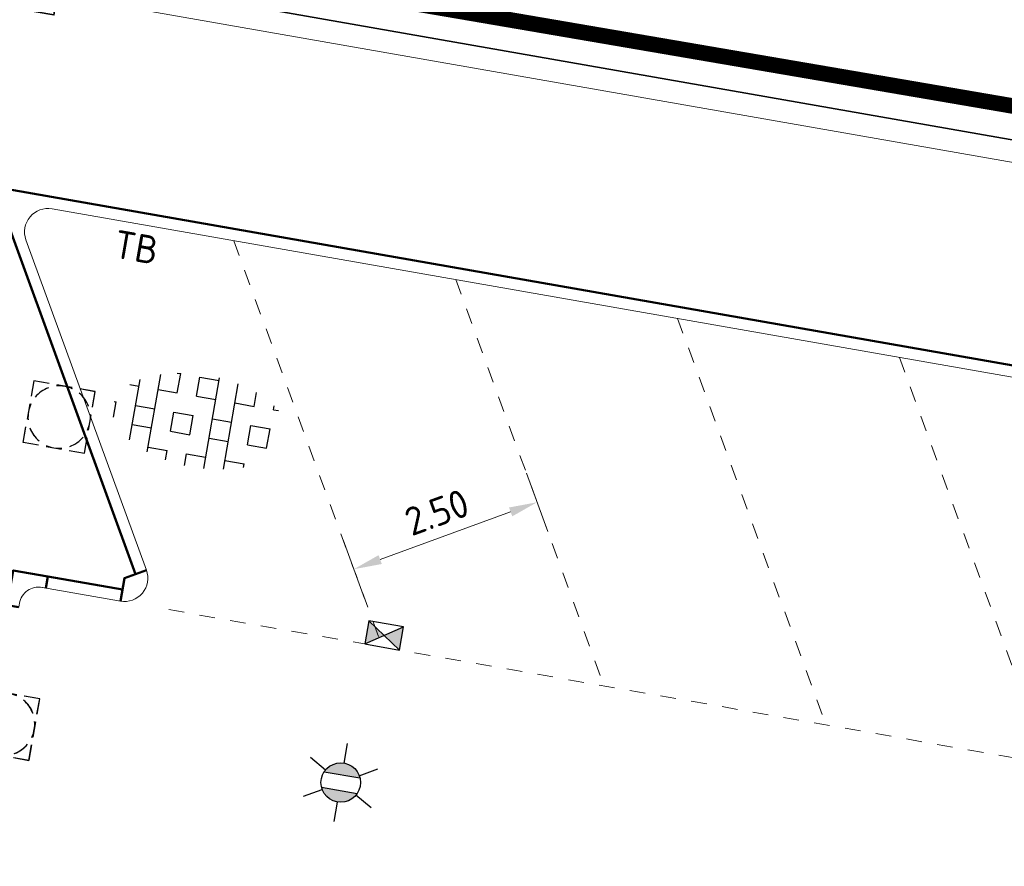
# Model space of a CAD drawing. Header units: metres. Extents: x 2514 to 227642, y 1683 to 852646.
# Tile 355 of 462: x 113974 to 113986, y 426397 to 426408. Entities that reach past the tile are written whole.
import ezdxf
from ezdxf.enums import TextEntityAlignment as Align
from ezdxf.lldxf.tags import DXFTag

# ---------------------------------------------------------------- set-up
doc = ezdxf.new("R2010")
doc.units = ezdxf.units.M
doc.linetypes.add('VW-1-1_STREEP', pattern=[2, 1, -1])
doc.linetypes.add('XX-CENTER', pattern=[8, 5, -1, 1, -1])
doc.layers.get('Defpoints').update_dxf_attribs({"color": 244, "lineweight": 35})
for name, color, linetype, lineweight in [('B-WE-KG-GRENS_PERCEEL-GV', 252, 'KG-PERCEEL', 18), ('B-WE-OG-BEBOUWING-GV', 4, 'Continuous', 35), ('N-WE-IE-MEUBILAIR_WEGMEUBILAIR_LICHTMAST-S', 7, 'Continuous', 25), ('N-WE-KG-WERKGRENS-G', 7, 'XX-CENTER', 35), ('N-WE-RI-HWA_KOLK-S', 150, 'Continuous', 25), ('N-WE-RI-PUT-OPHOOGTEBRENGEN-S', 7, 'Continuous', 25), ('N-WE-VH-KANTOPSLUITING-T18', 1, 'Continuous', 18), ('N-WE-VH-KANTOPSLUITING_ACHTERKANTBAND-G', 1, 'Continuous', 50), ('N-WE-VH-KANTOPSLUITING_TROTTOIRBAND_130 150-G', 2, 'Continuous', 13), ('N-WE-VH-M', 7, 'Continuous', 18), ('N-WE-VH-VERHARDING_GRASBETONSTEEN-S', 94, 'Continuous', 25), ('N-WE-VW-MARKERING_LANGS_STREEP_11_010-G', 7, 'VW-1-1_STREEP', 13)]:
    doc.layers.add(name, color=color, linetype=linetype, lineweight=lineweight)
doc.styles.add('NLCS-ISO', font='NLCS-ISO.ttf', dxfattribs={"height": 1.8})
doc.styles.add('NLCS-ISO-M200-T18', font='NLCS-ISO.ttf', dxfattribs={"height": 0.36})
doc.styles.get("Standard").update_dxf_attribs({"font": 'romans'})
tags = doc.linetypes.add('KG-PERCEEL', pattern='A,5.5,-2,["P",Standard,S=1.8,R=0,X=-0.5,Y=-0.9],-2,5.5,-2,[5,NLCS.SHX,S=0.75,R=0,X=0,Y=0],-2', length=19).pattern_tags.tags
tags[6] = DXFTag(74, 10)
doc.dimstyles.new('NLCS-M200-T18-PIJL_L2_H1', dxfattribs={"dimscale": 0.2, "dimtxt": 2.5, "dimasz": 1.8, "dimexe": 2, "dimexo": 2, "dimgap": 0.7, "dimtad": 1, "dimzin": 0, "dimdsep": 46, "dimtxsty": 'NLCS-ISO-M200-T18', "dimcen": 0, "dimdle": 2, "dimclrd": 256, "dimclre": 256, "dimclrt": 1, "dimadec": 1, "dimazin": 0, "dimtfac": 1, "dimtdec": 3, "dimtofl": 0, "dimtmove": 0, "dimatfit": 3, "dimfxl": 2, "dimfxlon": 1, "dimtfillclr": 256, "dimtolj": 1, "dimtzin": 0, "dimlwd": -1, "dimlwe": -1, "dimarcsym": 0})

# ---------------------------------------------------------------- blocks, each defined once
blk = doc.blocks.new('SRI-PUT_OPHOOGTEBRENGEN-SO-flat-37')
at = {"layer": 'N-WE-RI-PUT-OPHOOGTEBRENGEN-S', "lineweight": -3}
for points in [[(-0.13, 0.427), (-0.327, 0.461), (-0.362, 0.264)], [(0.165, 0.375), (-0.032, 0.41)], [(0.426, 0.127), (0.461, 0.324), (0.264, 0.358)], [(-0.379, 0.166), (-0.413, -0.031)], [(0.375, -0.169), (0.409, 0.028)], [(-0.169, -0.378), (0.028, -0.413)], [(0.126, -0.43), (0.323, -0.464), (0.358, -0.267)]]:
    blk.add_lwpolyline(points, dxfattribs=at)
at = {"layer": 'N-WE-RI-PUT-OPHOOGTEBRENGEN-S'}
blk.add_lwpolyline([(-0.268, -0.361), (-0.465, -0.327), (-0.431, -0.13)], dxfattribs=at)
at = {"layer": 'N-WE-RI-PUT-OPHOOGTEBRENGEN-S', "lineweight": -3, "ltscale": 0.2}
for start, end in [(65.0925, 95.0925), (110.0972, 140.0972), (20.0925, 50.0925), (155.0972, 185.0972), (335.0925, 5.0925), (200.0972, 230.0972), (245.0972, 275.0972), (290.0925, 320.0925)]:
    blk.add_arc((-0.002, -0.002), 0.4, start, end, dxfattribs=at)
blk = doc.blocks.new('SRI-PUT_OPHOOGTEBRENGEN-SO-flat-83')
at = {"layer": 'N-WE-RI-PUT-OPHOOGTEBRENGEN-S', "lineweight": -3}
for points in [[(-0.13, 0.427), (-0.327, 0.461), (-0.362, 0.264)], [(0.165, 0.375), (-0.032, 0.41)], [(0.426, 0.127), (0.461, 0.324), (0.264, 0.358)], [(-0.379, 0.166), (-0.413, -0.031)], [(0.375, -0.169), (0.409, 0.028)], [(-0.169, -0.378), (0.028, -0.413)], [(0.126, -0.43), (0.323, -0.464), (0.358, -0.267)]]:
    blk.add_lwpolyline(points, dxfattribs=at)
at = {"layer": 'N-WE-RI-PUT-OPHOOGTEBRENGEN-S'}
blk.add_lwpolyline([(-0.268, -0.361), (-0.465, -0.327), (-0.431, -0.13)], dxfattribs=at)
at = {"layer": 'N-WE-RI-PUT-OPHOOGTEBRENGEN-S', "lineweight": -3, "ltscale": 0.2}
for start, end in [(65.0925, 95.0925), (110.0972, 140.0972), (20.0925, 50.0925), (155.0972, 185.0972), (335.0925, 5.0925), (200.0972, 230.0972), (245.0972, 275.0972), (290.0925, 320.0925)]:
    blk.add_arc((-0.002, -0.002), 0.4, start, end, dxfattribs=at)
blk = doc.blocks.new('SRI-PUT_OPHOOGTEBRENGEN-SO-flat-106')
at = {"layer": 'N-WE-RI-PUT-OPHOOGTEBRENGEN-S', "lineweight": -3}
for points in [[(-0.13, 0.427), (-0.327, 0.461), (-0.362, 0.265)], [(0.165, 0.375), (-0.032, 0.41)], [(0.426, 0.126), (0.461, 0.323), (0.264, 0.358)], [(-0.379, 0.166), (-0.413, -0.031)], [(0.375, -0.169), (0.409, 0.028)], [(-0.17, -0.378), (0.027, -0.413)], [(0.126, -0.43), (0.323, -0.465), (0.357, -0.268)]]:
    blk.add_lwpolyline(points, dxfattribs=at)
at = {"layer": 'N-WE-RI-PUT-OPHOOGTEBRENGEN-S'}
blk.add_lwpolyline([(-0.268, -0.361), (-0.465, -0.326), (-0.431, -0.129)], dxfattribs=at)
at = {"layer": 'N-WE-RI-PUT-OPHOOGTEBRENGEN-S', "lineweight": -3}
for start_param, end_param in [(4.450548, 4.974147), (5.23603, 5.759628), (3.66515, 4.188748), (6.021428, 6.545027), (2.879751, 3.40335), (0.523641, 1.047239), (1.309039, 1.832638), (2.094353, 2.617952)]:
    blk.add_ellipse((-0.002, -0.002), major_axis=(-0.394, 0.069), ratio=0.999848, start_param=start_param, end_param=end_param, dxfattribs=at)
blk = doc.blocks.new('SRI-PUT_OPHOOGTEBRENGEN-SO-flat-107')
at = {"layer": 'N-WE-RI-PUT-OPHOOGTEBRENGEN-S', "lineweight": -3}
for points in [[(-0.13, 0.427), (-0.327, 0.461), (-0.362, 0.265)], [(0.165, 0.375), (-0.032, 0.41)], [(0.426, 0.126), (0.461, 0.323), (0.264, 0.358)], [(-0.379, 0.166), (-0.413, -0.031)], [(0.375, -0.169), (0.409, 0.028)], [(-0.17, -0.378), (0.027, -0.413)], [(0.126, -0.43), (0.323, -0.465), (0.357, -0.268)]]:
    blk.add_lwpolyline(points, dxfattribs=at)
at = {"layer": 'N-WE-RI-PUT-OPHOOGTEBRENGEN-S'}
blk.add_lwpolyline([(-0.268, -0.361), (-0.465, -0.326), (-0.431, -0.129)], dxfattribs=at)
at = {"layer": 'N-WE-RI-PUT-OPHOOGTEBRENGEN-S', "lineweight": -3}
for start_param, end_param in [(4.450548, 4.974147), (5.23603, 5.759628), (3.66515, 4.188748), (6.021428, 6.545027), (2.879751, 3.40335), (0.523641, 1.047239), (1.309039, 1.832638), (2.094353, 2.617952)]:
    blk.add_ellipse((-0.002, -0.002), major_axis=(-0.394, 0.069), ratio=0.999848, start_param=start_param, end_param=end_param, dxfattribs=at)
blk = doc.blocks.new('N-SRI-KOLK_STRAAT_450X300-SO')
h = blk.add_hatch(color=256)
h.dxf.hatch_style = 1
h.paths.add_polyline_path([(0, 0.75), (-1.125, 1.5), (-1.125, 0)])
h.paths.add_polyline_path([(1.125, 1.5), (0, 0.75), (1.125, 0)])
for p, q in [((-1.125, 0), (1.125, 1.5)), ((1.125, 0), (-1.125, 1.5))]:
    blk.add_line(p, q)
at = {"flags": 128}
blk.add_lwpolyline([(-1.125, 0), (1.125, 0), (1.125, 1.5), (-1.125, 1.5)], close=True, dxfattribs=at)
blk = doc.blocks.new('hoekblok inw. 25')
at = {"layer": 'N-WE-VH-KANTOPSLUITING_ACHTERKANTBAND-G', "ltscale": 0.2, "flags": 128}
blk.add_lwpolyline([(-0.45, 0.15), (-0.45, 0), (0, 0), (0, 0.45), (-0.15, 0.45)], dxfattribs=at)
at = {"layer": 'N-WE-VH-KANTOPSLUITING_TROTTOIRBAND_130 150-G', "ltscale": 0.2, "flags": 128}
blk.add_lwpolyline([(-0.15, 0.45), (-0.15, 0.4, -0.414214), (-0.4, 0.15), (-0.45, 0.15)], format="xyb", dxfattribs=at)
blk = doc.blocks.new('*D307')
at = {"layer": 'Defpoints', "color": 0, "ltscale": 0.2, "transparency": 16777216}
for p in [(113978.599, 426406.102), (113976.25, 426405.244), (113980.135, 426401.893)]:
    blk.add_point(p, dxfattribs=at)
at = {"layer": 'N-WE-VH-M', "ltscale": 0.2, "transparency": 16777216}
for p, q in [((113979.998, 426402.268), (113980.272, 426401.517)), ((113978.125, 426401.159), (113979.797, 426401.769)), ((113977.65, 426401.411), (113977.924, 426400.66))]:
    blk.add_line(p, q, dxfattribs=at)
for points in [[(113979.776, 426401.826), (113979.818, 426401.713), (113980.135, 426401.893)], [(113978.104, 426401.215), (113978.146, 426401.102), (113977.787, 426401.035)]]:
    blk.add_solid(points, dxfattribs=at)
at = {"layer": 'N-WE-VH-M', "ltscale": 0.2, "transparency": 16777216, "insert": (113978.851, 426401.765), "char_height": 0.36, "attachment_point": 5, "rotation": 20.0559, "style": 'NLCS-ISO-M200-T18'}
blk.add_mtext('\\A1;2.50', dxfattribs=at)
blk = doc.blocks.new('SVH-GRASBETONSTEEN_01-SO')
at = {"ltscale": 0.1}
for p, q in [((-1.977, 2.786), (-1.746, 2.786)), ((-1.746, 1.536), (-1.746, 2.786)), ((-0.496, 2.786), (0.754, 2.786)), ((-0.496, 1.536), (-0.496, 2.786)), ((0.754, -2.946), (0.754, 2.946)), ((2.004, -2.78), (2.004, 2.78)), ((-4.246, -1.965), (-4.246, 1.965)), ((-2.996, -2.522), (-2.996, 2.522)), ((3.254, 1.536), (3.254, 2.432)), ((-4.845, 1.536), (-4.246, 1.536)), ((-2.996, 1.536), (-1.746, 1.536)), ((-0.496, 1.536), (0.754, 1.536)), ((2.004, 1.536), (3.254, 1.536)), ((4.504, 1.536), (4.504, 1.799)), ((4.504, 1.536), (4.845, 1.536)), ((-5.632, 0.286), (-5.496, 0.286)), ((-5.496, -0.707), (-5.496, 0.286)), ((-4.246, 0.286), (-2.996, 0.286)), ((-1.746, 0.286), (-0.496, 0.286)), ((-1.746, -0.964), (-1.746, 0.286)), ((-0.496, -0.964), (-0.496, 0.286)), ((0.754, 0.286), (2.004, 0.286)), ((3.254, 0.286), (4.504, 0.286)), ((3.254, -0.964), (3.254, 0.286)), ((4.504, -0.964), (4.504, 0.286)), ((-4.246, -0.964), (-2.996, -0.964)), ((-1.746, -0.964), (-0.496, -0.964)), ((0.754, -0.964), (2.004, -0.964)), ((3.254, -0.964), (4.504, -0.964)), ((-2.996, -2.214), (-1.746, -2.214)), ((-1.746, -2.828), (-1.746, -2.214)), ((-0.496, -2.214), (0.754, -2.214)), ((-0.496, -2.961), (-0.496, -2.214)), ((2.004, -2.214), (3.254, -2.214)), ((3.254, -2.432), (3.254, -2.214))]:
    blk.add_line(p, q, dxfattribs=at)
at = {"style": 'NLCS-ISO', "flags": 1}
blk.add_attdef('FUNCTIE', text='', height=1.8, dxfattribs=at).set_placement((0.116, -3.585), align=Align.MIDDLE_CENTER)
blk = doc.blocks.new('N-SIE-WEG_LICHTMAST-SO')
h = blk.add_hatch(color=256)
h.paths.add_polyline_path([(1.163, 0.5, 0.658505), (-1.163, 0.5)])
h.paths.add_polyline_path([(-1.163, -0.5, 0.658505), (1.163, -0.5)])
at = {"flags": 128}
for points in [[(0, 1.266), (0, 2.531)], [(-2.192, 1.266), (-1.096, 0.633)], [(1.096, 0.633), (2.192, 1.266)], [(-1.163, 0.5), (1.163, 0.5)], [(-1.163, -0.5), (1.163, -0.5)], [(-2.192, -1.266), (-1.096, -0.633)], [(2.192, -1.266), (1.096, -0.633)], [(0, -1.266), (0, -2.531)]]:
    blk.add_lwpolyline(points, dxfattribs=at)
at = {"ltscale": 0.5}
blk.add_circle((0, 0), 1.266, dxfattribs=at)
at = {"style": 'NLCS-ISO'}
blk.add_attdef('TYPE', text='', height=1.8, dxfattribs=at).set_placement((0, 2.531), align=Align.BOTTOM_CENTER)

msp = doc.modelspace()

# ---------------------------------------------------------------- linework, layer by layer
at = {"layer": 'B-WE-KG-GRENS_PERCEEL-GV', "ltscale": 0.2}
msp.add_lwpolyline([(114076.936, 426397.734), (114067.377, 426399.39), (114063.629, 426400.064), (114047.814, 426402.861), (114048.897, 426409.034), (114044.95, 426409.726), (114044.835, 426409.069), (113976.291, 426421.086), (113976.379, 426421.591), (113975.877, 426421.679), (113973.517, 426408.214), (113973.943, 426408.139), (113973.988, 426408.395), (114039.162, 426396.983), (114039.121, 426396.747), (114039.502, 426396.68), (114039.554, 426396.976), (114066.807, 426392.166), (114066.145, 426388.392), (114055.369, 426326.967)], dxfattribs=at)
at = {"layer": 'B-WE-OG-BEBOUWING-GV'}
msp.add_lwpolyline([(114044.835, 426409.069), (113976.291, 426421.086), (113976.379, 426421.591), (113975.877, 426421.679), (113975.87, 426421.636), (113973.517, 426408.214), (113973.943, 426408.139), (113974.037, 426408.678), (114039.209, 426397.252)], dxfattribs=at)
at = {"layer": 'N-WE-KG-WERKGRENS-G', "ltscale": 0.5, "const_width": 0.2, "flags": 128}
msp.add_lwpolyline([(113539.652, 426425.541), (113533.034, 426426.579), (113512.978, 426310.885), (113509.106, 426305.095), (113507.039, 426292.73), (113504.728, 426279.396), (113497.949, 426267.392), (113491.721, 426263.905), (113496.136, 426256.365), (113502.435, 426260.053, -0.182232), (113509.838, 426261.318, -0.126544), (113516.642, 426258.09), (113523.828, 426262.829), (113521.668, 426266.104), (113525.98, 426265.334), (113539.291, 426339.571), (113541.863, 426353.106), (113543.716, 426365.72), (113550.178, 426401.905), (113551.547, 426409.78), (113574.553, 426405.734), (113573.157, 426397.506), (113607.198, 426391.573), (113606.914, 426389.946), (113619.162, 426387.845), (113613.609, 426356.275), (113601.182, 426358.276), (113600.845, 426356.182), (113597.954, 426356.648), (113593.562, 426350.547), (113574.97, 426354.003), (113574.327, 426350.546), (113615.634, 426343.691), (113593.57, 426263.699, 0.356973), (113596.583, 426256.89), (113595.271, 426248.698), (113599.487, 426248.023), (113601.054, 426254.868), (113602.72, 426255.869), (113636.901, 426249.843), (113711.239, 426237.251), (113711.078, 426236.35), (113716.526, 426235.533), (113716.685, 426236.595), (113718.512, 426236.321), (113734.103, 426277.353), (113735.865, 426278.617), (113776.182, 426271.575), (113774.564, 426262.996), (113804.256, 426258), (113798.274, 426223.759), (113796.469, 426212.743), (113816.717, 426209.189), (113821.532, 426236.979), (113822.449, 426236.82), (113823.388, 426242.034), (113822.132, 426242.26), (113830.108, 426272.94), (113832.685, 426287.571), (113850.983, 426284.543), (113878.799, 426279.99), (113865.198, 426203.132), (113884.246, 426200.097), (113884.458, 426196.374), (113883.446, 426190.397), (113921.214, 426183.978), (113921.482, 426185.328), (113923.778, 426184.872), (113926.223, 426198.093), (113928.449, 426210.745), (113964.907, 426204.42), (113960.406, 426178.602), (113963.561, 426178.134), (113967.734, 426203.401), (113997.515, 426198.193), (113998.702, 426198.006), (113998.957, 426199.616), (114022.375, 426195.633), (114018.261, 426170.621), (114024.177, 426169.647), (114029.085, 426200.395), (114026.448, 426200.718), (114031.499, 426230.088), (114054.44, 426226.248), (114057.477, 426225.696), (114056.841, 426222.197), (114059.961, 426221.626), (114065.65, 426244.354), (114035.59, 426249.218), (114041.184, 426283.399), (114056.073, 426280.709), (114056.721, 426283.698), (114042.185, 426286.164), (114046.915, 426313.16), (114065.34, 426310.078), (114066.402, 426316.804), (114058.916, 426317.879), (114056.3, 426327.344), (114067.79, 426392.772), (114039.145, 426397.909), (113967.805, 426410.127), (113958.58, 426362.909), (114027.859, 426351.392), (114036.556, 426349.826), (114034.317, 426336.794), (114032.043, 426337.194), (114031.497, 426333.947), (114035.343, 426333.283), (114031.409, 426310.162), (113989.982, 426317.452), (113994.21, 426340.55), (114008.87, 426338.023), (114009.525, 426341.433), (113875.208, 426365.513)], format="xyb", dxfattribs=at)
at = {"layer": 'N-WE-VH-KANTOPSLUITING_ACHTERKANTBAND-G', "ltscale": 0.2}
msp.add_lwpolyline([(114042.803, 426388.855), (114038.144, 426389.672, -0.267949), (114037.914, 426389.865), (114036.072, 426394.908), (113973.177, 426405.935), (113974.989, 426400.973)], format="xyb", dxfattribs=at)
at = {"layer": 'N-WE-VH-KANTOPSLUITING_ACHTERKANTBAND-G', "ltscale": 0.2, "flags": 128}
for points in [[(113973.866, 426400.942), (113974.822, 426400.774)], [(113974.796, 426400.626), (113974.848, 426400.921), (113975.129, 426401.024)]]:
    msp.add_lwpolyline(points, dxfattribs=at)
at = {"layer": 'N-WE-VH-KANTOPSLUITING_TROTTOIRBAND_130 150-G', "ltscale": 0.2}
msp.add_lwpolyline([(114042.777, 426388.707), (114038.118, 426389.524, -0.267949), (114037.773, 426389.813), (114036.021, 426394.613, 0.267949), (114035.791, 426394.806), (113973.919, 426405.653, 0.57735), (113973.585, 426405.255), (113975.129, 426401.024, -0.57735), (113974.796, 426400.626), (113973.772, 426400.805)], format="xyb", dxfattribs=at)
at = {"layer": 'N-WE-VW-MARKERING_LANGS_STREEP_11_010-G', "ltscale": 0.2}
for p, q in [((113976.25, 426405.244), (113978.151, 426400.038)), ((113979.094, 426404.746), (113980.994, 426399.539)), ((113981.937, 426404.247), (113983.838, 426399.041)), ((113984.78, 426403.749), (113986.681, 426398.542)), ((114037.862, 426389.569), (113975.308, 426400.536))]:
    msp.add_line(p, q, dxfattribs=at)

# ---------------------------------------------------------------- block references
at = {"ltscale": 0.2, "rotation": 170.1650756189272}
msp.add_blockref('hoekblok inw. 25', (113973.423, 426401.019), dxfattribs=at)
at = {"layer": 'N-WE-IE-MEUBILAIR_WEGMEUBILAIR_LICHTMAST-S', "xscale": 0.2, "yscale": 0.2, "zscale": 0.2, "rotation": 350.1566500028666}
msp.add_blockref('N-SIE-WEG_LICHTMAST-SO', (113977.619, 426398.301), dxfattribs=at)
at = {"layer": 'N-WE-RI-HWA_KOLK-S', "ltscale": 0.2, "xscale": 0.2, "yscale": 0.2, "zscale": 0.2, "rotation": 350.0559272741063}
msp.add_blockref('N-SRI-KOLK_STRAAT_450X300-SO', (113978.151, 426400.038), dxfattribs=at)
at = {"layer": 'N-WE-RI-PUT-OPHOOGTEBRENGEN-S', "ltscale": 0.2}
for name, p in [('SRI-PUT_OPHOOGTEBRENGEN-SO-flat-37', (113974.013, 426402.987)), ('SRI-PUT_OPHOOGTEBRENGEN-SO-flat-106', (113974.013, 426402.987)), ('SRI-PUT_OPHOOGTEBRENGEN-SO-flat-107', (113973.3, 426399.051)), ('SRI-PUT_OPHOOGTEBRENGEN-SO-flat-83', (113973.302, 426399.052))]:
    msp.add_blockref(name, p, dxfattribs=at)
at = {"layer": 'N-WE-VH-VERHARDING_GRASBETONSTEEN-S', "xscale": 0.2, "yscale": 0.2, "zscale": 0.2, "rotation": 350.06}
msp.add_blockref('SVH-GRASBETONSTEEN_01-SO', (113975.816, 426402.932), dxfattribs=at)

# ---------------------------------------------------------------- texts
at = {"layer": 'N-WE-VH-KANTOPSLUITING-T18', "style": 'NLCS-ISO-M200-T18'}
msp.add_text('TB', height=0.36, rotation=350.05, dxfattribs=at).set_placement((113974.691, 426405.032))

# ---------------------------------------------------------------- dimensions: what is measured, and where the dimension line sits
at = {"layer": 'N-WE-VH-M', "ltscale": 0.2}
dim = msp.add_aligned_dim(p1=(113976.25, 426405.244), p2=(113978.599, 426406.102), distance=-4.481, dimstyle='NLCS-M200-T18-PIJL_L2_H1', override={"dimclrt": 256}, dxfattribs=at)
dim.commit()
dim.dimension.update_dxf_attribs({"geometry": '*D307', "text_midpoint": (113978.851, 426401.765)})

doc.saveas('drawing.dxf')
